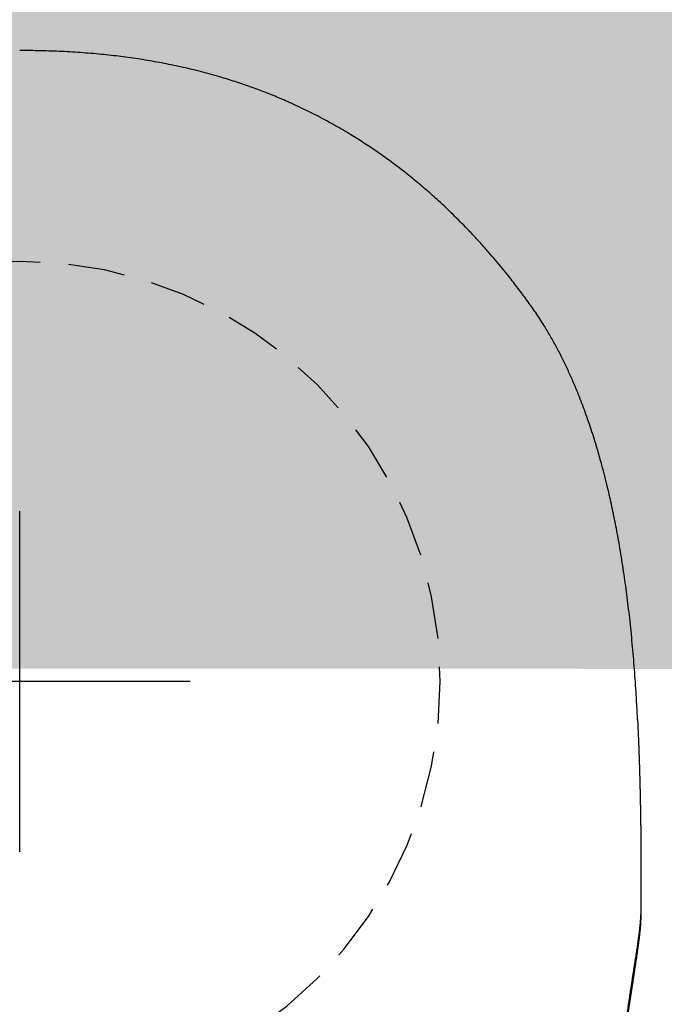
# Model space of a CAD drawing. Header units: millimetres. Extents: x 7483 to 13091, y 8111 to 13871.
# Tile 570 of 656: x 11362.2 to 11365.03, y 9686.99 to 9691.33. Entities that reach past the tile are written whole.
import ezdxf

# ---------------------------------------------------------------- set-up
doc = ezdxf.new("R2010")
doc.units = ezdxf.units.MM
doc.linetypes.add('DGN_STYLE_2', pattern=[30.2, 18.12, -12.08])
doc.linetypes.add('HIDDEN', pattern=[0.375, 0.25, -0.125])
doc.layers.add('daszed - 60x120', color=7, linetype='Continuous', lineweight=5, true_color=0xb7dfb3)
doc.layers.add('Wyposazenie Wew - Urzadzenia Sanitarne', color=6, linetype='Continuous')

# ---------------------------------------------------------------- blocks, each defined once
blk = doc.blocks.new('ORAS_ELECTRA')
blk.add_line((-2.7328, -1.0256), (-2.7328, -1.0252))
for points in [[(0, -0.75), (0, 0.75)], [(-0.75, 0), (0.75, 0)]]:
    blk.add_lwpolyline(points)
at = {"color": 9, "linetype": 'HIDDEN', "true_color": 0xb8b8b8}
blk.add_circle((0, 0), 1.85, dxfattribs=at)
for points, knots in [([(-2.7182, -0.1668), (-2.7172, -0.147), (-2.7152, -0.1063), (-2.7117, -0.0469), (-2.7078, 0.0115), (-2.7036, 0.0679), (-2.699, 0.1243), (-2.6939, 0.1806), (-2.6883, 0.2369), (-2.6824, 0.2915), (-2.6762, 0.3443), (-2.6697, 0.3955), (-2.6627, 0.4466), (-2.6553, 0.4977), (-2.6473, 0.5486), (-2.6392, 0.5968), (-2.6311, 0.6423), (-2.6231, 0.6849), (-2.6146, 0.7275), (-2.6057, 0.77), (-2.5963, 0.8124), (-2.5859, 0.8571), (-2.5743, 0.904), (-2.5628, 0.9477), (-2.5523, 0.9857), (-2.5429, 1.0183), (-2.5325, 1.053), (-2.5209, 1.0898), (-2.5081, 1.1286), (-2.4948, 1.1673), (-2.4808, 1.2057), (-2.4663, 1.244), (-2.4512, 1.2817), (-2.4356, 1.3189), (-2.4213, 1.3513), (-2.4083, 1.3796), (-2.3969, 1.4036), (-2.3851, 1.4276), (-2.3729, 1.4516), (-2.3603, 1.4755), (-2.3474, 1.4993), (-2.334, 1.5228), (-2.3203, 1.5462), (-2.3052, 1.571), (-2.2886, 1.5972), (-2.2703, 1.6248), (-2.2513, 1.652), (-2.2319, 1.6788), (-2.2121, 1.7055), (-2.1921, 1.732), (-2.1719, 1.7583), (-2.1487, 1.7879), (-2.1224, 1.8204), (-2.0928, 1.8559), (-2.0627, 1.891), (-2.032, 1.9257), (-2.0008, 1.9598), (-1.9695, 1.993), (-1.9381, 2.0251), (-1.9068, 2.0562), (-1.875, 2.0868), (-1.8449, 2.1148), (-1.8168, 2.1402), (-1.7907, 2.1632), (-1.7642, 2.1858), (-1.7375, 2.2081), (-1.7104, 2.2301), (-1.6829, 2.2517), (-1.6552, 2.2729), (-1.6274, 2.2936), (-1.5994, 2.3137), (-1.5714, 2.3334), (-1.5432, 2.3526), (-1.5146, 2.3715), (-1.4857, 2.39), (-1.4549, 2.4091), (-1.4219, 2.4289), (-1.3868, 2.4491), (-1.3514, 2.4687), (-1.3156, 2.4877), (-1.2794, 2.5062), (-1.2429, 2.524), (-1.206, 2.5412), (-1.1713, 2.5568), (-1.1388, 2.5707), (-1.1085, 2.5832), (-1.078, 2.5953), (-1.0466, 2.6073), (-1.0143, 2.6191), (-0.981, 2.6307), (-0.9476, 2.6418), (-0.914, 2.6524), (-0.8774, 2.6635), (-0.8377, 2.6747), (-0.7949, 2.6861), (-0.752, 2.6968), (-0.7093, 2.7066), (-0.667, 2.7156), (-0.625, 2.7239), (-0.5829, 2.7315), (-0.5406, 2.7385), (-0.4982, 2.7449), (-0.4556, 2.7507), (-0.413, 2.756), (-0.3692, 2.7607), (-0.3242, 2.765), (-0.2781, 2.7687), (-0.2319, 2.7718), (-0.1856, 2.7743), (-0.1393, 2.7762), (-0.0929, 2.7775), (-0.0464, 2.7784), (-0.0155, 2.7785), (0, 2.7785)], [0, 0, 0, 0, 0.013173, 0.026968, 0.039452, 0.051937, 0.064422, 0.076914, 0.089407, 0.101899, 0.113285, 0.124672, 0.136058, 0.147455, 0.158851, 0.170247, 0.179829, 0.189411, 0.198992, 0.208583, 0.218175, 0.227766, 0.23898, 0.250194, 0.257677, 0.26516, 0.272643, 0.281669, 0.290696, 0.299723, 0.308767, 0.317812, 0.326856, 0.335668, 0.34448, 0.350363, 0.356246, 0.362128, 0.368095, 0.374062, 0.380028, 0.386007, 0.391986, 0.397965, 0.405267, 0.412569, 0.419883, 0.427198, 0.434531, 0.441864, 0.4492, 0.456536, 0.466738, 0.476941, 0.487144, 0.497369, 0.507594, 0.517819, 0.527563, 0.537306, 0.54706, 0.556814, 0.564498, 0.572181, 0.57987, 0.587559, 0.595265, 0.602971, 0.610683, 0.618395, 0.625946, 0.633498, 0.64105, 0.648615, 0.656181, 0.663746, 0.672684, 0.681623, 0.690563, 0.699501, 0.708481, 0.717462, 0.726443, 0.735423, 0.742659, 0.749896, 0.757138, 0.764379, 0.772158, 0.779938, 0.787719, 0.795499, 0.803277, 0.813049, 0.822822, 0.832595, 0.842367, 0.851817, 0.861268, 0.870718, 0.880168, 0.889651, 0.899134, 0.908618, 0.918101, 0.928321, 0.938541, 0.948768, 0.958996, 0.969244, 0.979492, 0.989746, 1, 1, 1, 1]), ([(-2.7182, -0.1668), (-2.7182, -0.1669), (-2.7183, -0.1674), (-2.7183, -0.1684), (-2.7184, -0.1699), (-2.7185, -0.1716), (-2.7185, -0.1734), (-2.7186, -0.1751), (-2.7187, -0.1766), (-2.7188, -0.178), (-2.7188, -0.1794), (-2.7189, -0.1809), (-2.719, -0.1822), (-2.719, -0.1835), (-2.7191, -0.1849), (-2.7192, -0.1864), (-2.7192, -0.1881), (-2.7193, -0.1901), (-2.7194, -0.192), (-2.7195, -0.1939), (-2.7196, -0.1957), (-2.7197, -0.1974), (-2.7197, -0.1989), (-2.7198, -0.2003), (-2.7199, -0.2018), (-2.7199, -0.2033), (-2.72, -0.2052), (-2.7201, -0.2073), (-2.7202, -0.2095), (-2.7203, -0.2117), (-2.7204, -0.2137), (-2.7205, -0.2155), (-2.7205, -0.217), (-2.7206, -0.2184), (-2.7206, -0.2196), (-2.7207, -0.221), (-2.7208, -0.2225), (-2.7208, -0.2242), (-2.7209, -0.2262), (-2.721, -0.2284), (-2.7211, -0.2307), (-2.7212, -0.2329), (-2.7213, -0.2347), (-2.7213, -0.2361), (-2.7214, -0.2373), (-2.7214, -0.2384), (-2.7215, -0.2395), (-2.7215, -0.2406), (-2.7216, -0.2418), (-2.7216, -0.243), (-2.7217, -0.2444), (-2.7218, -0.2459), (-2.7218, -0.2476), (-2.7219, -0.2495), (-2.722, -0.2514), (-2.722, -0.2532), (-2.7221, -0.2548), (-2.7222, -0.2561), (-2.7222, -0.2574), (-2.7223, -0.2587), (-2.7223, -0.26), (-2.7224, -0.2616), (-2.7225, -0.2633), (-2.7225, -0.2653), (-2.7226, -0.2674), (-2.7227, -0.2695), (-2.7228, -0.2714), (-2.7228, -0.2731), (-2.7229, -0.2747), (-2.723, -0.2761), (-2.723, -0.2774), (-2.7231, -0.2788), (-2.7231, -0.2804), (-2.7232, -0.2821), (-2.7233, -0.2841), (-2.7233, -0.2863), (-2.7234, -0.2886), (-2.7235, -0.2908), (-2.7236, -0.2929), (-2.7237, -0.2947), (-2.7237, -0.2962), (-2.7238, -0.2976), (-2.7238, -0.299), (-2.7239, -0.3004), (-2.7239, -0.3018), (-2.724, -0.3035), (-2.724, -0.3053), (-2.7241, -0.3072), (-2.7242, -0.3091), (-2.7242, -0.311), (-2.7243, -0.3127), (-2.7244, -0.3142), (-2.7244, -0.3155), (-2.7245, -0.3167), (-2.7245, -0.3179), (-2.7245, -0.3192), (-2.7246, -0.3205), (-2.7246, -0.3219), (-2.7247, -0.3236), (-2.7248, -0.3256), (-2.7248, -0.3277), (-2.7249, -0.3299), (-2.725, -0.3321), (-2.7251, -0.3341), (-2.7251, -0.3359), (-2.7252, -0.3375), (-2.7252, -0.339), (-2.7253, -0.3405), (-2.7253, -0.3422), (-2.7254, -0.3439), (-2.7254, -0.3459), (-2.7255, -0.3481), (-2.7256, -0.3505), (-2.7257, -0.3529), (-2.7257, -0.355), (-2.7258, -0.3567), (-2.7258, -0.358), (-2.7259, -0.3593), (-2.7259, -0.3605), (-2.726, -0.3617), (-2.726, -0.363), (-2.7261, -0.3645), (-2.7261, -0.3662), (-2.7262, -0.3681), (-2.7262, -0.3702), (-2.7263, -0.3723), (-2.7264, -0.3744), (-2.7264, -0.3763), (-2.7265, -0.3782), (-2.7265, -0.3798), (-2.7266, -0.3812), (-2.7266, -0.3825), (-2.7266, -0.3838), (-2.7267, -0.385), (-2.7267, -0.3864), (-2.7268, -0.3878), (-2.7268, -0.3894), (-2.7269, -0.3912), (-2.7269, -0.3932), (-2.727, -0.3954), (-2.7271, -0.3976), (-2.7271, -0.3998), (-2.7272, -0.4018), (-2.7272, -0.4036), (-2.7273, -0.4055), (-2.7273, -0.4075), (-2.7274, -0.4097), (-2.7275, -0.4119), (-2.7275, -0.414), (-2.7276, -0.416), (-2.7276, -0.418), (-2.7277, -0.42), (-2.7277, -0.4217), (-2.7278, -0.4231), (-2.7278, -0.4243), (-2.7278, -0.4254), (-2.7279, -0.4265), (-2.7279, -0.4277), (-2.7279, -0.4289), (-2.728, -0.4302), (-2.728, -0.4316), (-2.728, -0.4331), (-2.7281, -0.435), (-2.7282, -0.437), (-2.7282, -0.4392), (-2.7283, -0.4414), (-2.7283, -0.4435), (-2.7284, -0.4454), (-2.7284, -0.447), (-2.7284, -0.4484), (-2.7285, -0.4495), (-2.7285, -0.4505), (-2.7285, -0.4514), (-2.7285, -0.4524), (-2.7286, -0.4533), (-2.7286, -0.4543), (-2.7286, -0.4554), (-2.7287, -0.4567), (-2.7287, -0.4584), (-2.7287, -0.4605), (-2.7288, -0.4627), (-2.7289, -0.4651), (-2.7289, -0.4672), (-2.729, -0.4692), (-2.729, -0.4711), (-2.729, -0.4728), (-2.7291, -0.4743), (-2.7291, -0.4758), (-2.7291, -0.4772), (-2.7292, -0.4788), (-2.7292, -0.4805), (-2.7293, -0.4824), (-2.7293, -0.4846), (-2.7294, -0.4869), (-2.7294, -0.4893), (-2.7295, -0.4916), (-2.7295, -0.4938), (-2.7296, -0.4959), (-2.7296, -0.4978), (-2.7297, -0.4996), (-2.7297, -0.5012), (-2.7297, -0.5027), (-2.7298, -0.5043), (-2.7298, -0.5061), (-2.7298, -0.508), (-2.7299, -0.5101), (-2.7299, -0.5122), (-2.73, -0.5144), (-2.73, -0.5167), (-2.7301, -0.5189), (-2.7301, -0.5212), (-2.7302, -0.5233), (-2.7302, -0.5253), (-2.7302, -0.5274), (-2.7303, -0.5294), (-2.7303, -0.5314), (-2.7304, -0.5334), (-2.7304, -0.5357), (-2.7304, -0.5381), (-2.7305, -0.5404), (-2.7305, -0.5427), (-2.7306, -0.5449), (-2.7306, -0.547), (-2.7306, -0.549), (-2.7307, -0.5509), (-2.7307, -0.5529), (-2.7308, -0.5549), (-2.7308, -0.557), (-2.7308, -0.5594), (-2.7309, -0.5622), (-2.7309, -0.565), (-2.731, -0.5677), (-2.731, -0.5702), (-2.7311, -0.5724), (-2.7311, -0.5743), (-2.7311, -0.576), (-2.7312, -0.5776), (-2.7312, -0.5792), (-2.7312, -0.5806), (-2.7312, -0.5818), (-2.7312, -0.583), (-2.7313, -0.5843), (-2.7313, -0.5859), (-2.7313, -0.5877), (-2.7313, -0.5896), (-2.7314, -0.5918), (-2.7314, -0.594), (-2.7315, -0.5963), (-2.7315, -0.5984), (-2.7315, -0.6001), (-2.7315, -0.6017), (-2.7316, -0.6031), (-2.7316, -0.6045), (-2.7316, -0.6059), (-2.7316, -0.6073), (-2.7316, -0.6088), (-2.7317, -0.6106), (-2.7317, -0.6128), (-2.7317, -0.6152), (-2.7318, -0.6178), (-2.7318, -0.6203), (-2.7318, -0.6226), (-2.7319, -0.6245), (-2.7319, -0.6261), (-2.7319, -0.6275), (-2.7319, -0.6287), (-2.7319, -0.63), (-2.732, -0.6315), (-2.732, -0.6332), (-2.732, -0.6349), (-2.732, -0.6367), (-2.732, -0.6386), (-2.7321, -0.6407), (-2.7321, -0.643), (-2.7321, -0.6455), (-2.7322, -0.648), (-2.7322, -0.6505), (-2.7322, -0.653), (-2.7323, -0.6554), (-2.7323, -0.6577), (-2.7323, -0.6597), (-2.7323, -0.6617), (-2.7323, -0.6633), (-2.7324, -0.6647), (-2.7324, -0.666), (-2.7324, -0.6674), (-2.7324, -0.6692), (-2.7324, -0.6712), (-2.7325, -0.6735), (-2.7325, -0.6759), (-2.7325, -0.6783), (-2.7325, -0.6806), (-2.7326, -0.6828), (-2.7326, -0.6846), (-2.7326, -0.6862), (-2.7326, -0.6875), (-2.7326, -0.6888), (-2.7326, -0.69), (-2.7326, -0.6914), (-2.7327, -0.693), (-2.7327, -0.6949), (-2.7327, -0.6969), (-2.7327, -0.6992), (-2.7327, -0.7018), (-2.7328, -0.7045), (-2.7328, -0.7074), (-2.7328, -0.7102), (-2.7328, -0.7129), (-2.7328, -0.7153), (-2.7329, -0.7175), (-2.7329, -0.7195), (-2.7329, -0.7213), (-2.7329, -0.723), (-2.7329, -0.7248), (-2.7329, -0.7266), (-2.7329, -0.7286), (-2.733, -0.7309), (-2.733, -0.7335), (-2.733, -0.7364), (-2.733, -0.7393), (-2.733, -0.7422), (-2.7331, -0.745), (-2.7331, -0.7475), (-2.7331, -0.7497), (-2.7331, -0.7517), (-2.7331, -0.7536), (-2.7331, -0.7554), (-2.7331, -0.7571), (-2.7331, -0.7588), (-2.7332, -0.7604), (-2.7332, -0.7621), (-2.7332, -0.7641), (-2.7332, -0.7662), (-2.7332, -0.7687), (-2.7332, -0.7715), (-2.7332, -0.7745), (-2.7332, -0.7773), (-2.7333, -0.7799), (-2.7333, -0.7822), (-2.7333, -0.7844), (-2.7333, -0.7862), (-2.7333, -0.7879), (-2.7333, -0.7895), (-2.7333, -0.7911), (-2.7333, -0.7927), (-2.7333, -0.7944), (-2.7333, -0.7964), (-2.7333, -0.7986), (-2.7333, -0.8013), (-2.7333, -0.8043), (-2.7334, -0.8076), (-2.7334, -0.8108), (-2.7334, -0.8138), (-2.7334, -0.8164), (-2.7334, -0.8187), (-2.7334, -0.8207), (-2.7334, -0.8226), (-2.7334, -0.8244), (-2.7334, -0.8262), (-2.7334, -0.8281), (-2.7334, -0.8302), (-2.7334, -0.8325), (-2.7334, -0.8351), (-2.7334, -0.8379), (-2.7334, -0.8409), (-2.7334, -0.8439), (-2.7334, -0.8468), (-2.7334, -0.8496), (-2.7334, -0.8521), (-2.7334, -0.8546), (-2.7334, -0.8572), (-2.7334, -0.8598), (-2.7334, -0.8625), (-2.7334, -0.8653), (-2.7334, -0.8684), (-2.7334, -0.8717), (-2.7334, -0.8753), (-2.7334, -0.879), (-2.7334, -0.8825), (-2.7334, -0.8858), (-2.7334, -0.8888), (-2.7334, -0.8916), (-2.7334, -0.8942), (-2.7334, -0.8966), (-2.7334, -0.8988), (-2.7334, -0.901), (-2.7334, -0.9031), (-2.7334, -0.9053), (-2.7334, -0.9078), (-2.7334, -0.9106), (-2.7334, -0.9137), (-2.7334, -0.9169), (-2.7333, -0.9203), (-2.7333, -0.9238), (-2.7333, -0.9268), (-2.7333, -0.9295), (-2.7333, -0.9315), (-2.7333, -0.9334), (-2.7333, -0.935), (-2.7333, -0.9368), (-2.7333, -0.9387), (-2.7333, -0.9407), (-2.7333, -0.9428), (-2.7333, -0.945), (-2.7333, -0.9474), (-2.7332, -0.9501), (-2.7332, -0.9539), (-2.7332, -0.9588), (-2.7332, -0.9645), (-2.7331, -0.9697), (-2.7331, -0.9742), (-2.7331, -0.9779), (-2.7331, -0.9814), (-2.7331, -0.9844), (-2.733, -0.9871), (-2.733, -0.9896), (-2.733, -0.9924), (-2.733, -0.9957), (-2.733, -0.9995), (-2.7329, -1.0038), (-2.7329, -1.0082), (-2.7329, -1.0122), (-2.7328, -1.0159), (-2.7328, -1.0193), (-2.7328, -1.0224), (-2.7328, -1.0243), (-2.7328, -1.0252)], [0, 0, 0, 0, 0.000152, 0.001738, 0.003576, 0.005666, 0.007918, 0.00995, 0.011718, 0.013224, 0.015073, 0.016792, 0.018381, 0.019883, 0.021398, 0.023208, 0.025315, 0.027713, 0.030083, 0.032236, 0.034497, 0.036532, 0.038367, 0.040001, 0.041569, 0.043442, 0.045661, 0.048226, 0.05092, 0.053547, 0.056073, 0.058129, 0.059941, 0.061508, 0.062923, 0.064514, 0.066308, 0.068307, 0.070736, 0.073389, 0.076249, 0.078895, 0.081142, 0.082711, 0.084022, 0.085305, 0.086622, 0.087973, 0.089358, 0.090788, 0.092416, 0.094242, 0.096266, 0.098439, 0.100952, 0.103103, 0.104892, 0.106433, 0.107972, 0.109489, 0.111017, 0.112811, 0.115009, 0.117311, 0.119904, 0.122388, 0.124644, 0.126679, 0.128538, 0.130228, 0.13175, 0.133343, 0.135164, 0.137275, 0.139677, 0.1423, 0.144999, 0.147776, 0.150272, 0.152407, 0.154212, 0.155774, 0.157369, 0.159006, 0.160692, 0.162616, 0.164861, 0.167089, 0.169508, 0.171747, 0.17374, 0.175484, 0.176999, 0.178446, 0.179868, 0.181329, 0.182788, 0.184495, 0.186511, 0.188837, 0.191423, 0.194109, 0.196725, 0.199178, 0.201343, 0.20322, 0.204818, 0.206658, 0.20859, 0.210615, 0.212878, 0.215501, 0.218487, 0.221519, 0.224132, 0.225888, 0.227404, 0.228872, 0.230338, 0.231826, 0.233338, 0.235075, 0.23708, 0.239351, 0.241808, 0.244292, 0.246771, 0.249173, 0.25136, 0.253272, 0.25491, 0.256375, 0.257859, 0.259367, 0.2609, 0.262551, 0.264461, 0.266631, 0.269061, 0.271515, 0.274401, 0.276915, 0.279135, 0.281384, 0.283507, 0.285739, 0.288394, 0.291471, 0.293613, 0.295927, 0.298407, 0.300749, 0.302771, 0.304473, 0.305854, 0.306991, 0.308408, 0.309834, 0.311271, 0.312717, 0.314335, 0.316156, 0.318315, 0.320809, 0.323423, 0.325999, 0.328474, 0.330699, 0.332623, 0.334245, 0.335452, 0.336602, 0.337749, 0.338892, 0.340032, 0.341168, 0.342344, 0.343812, 0.345852, 0.34831, 0.351141, 0.353866, 0.35647, 0.358824, 0.360953, 0.362985, 0.36476, 0.36644, 0.368164, 0.369931, 0.371892, 0.374145, 0.37672, 0.379603, 0.382414, 0.384977, 0.387677, 0.390132, 0.392429, 0.394572, 0.396302, 0.398103, 0.399976, 0.401971, 0.404214, 0.406663, 0.409347, 0.411955, 0.414337, 0.417242, 0.419852, 0.422308, 0.424631, 0.427032, 0.429568, 0.431702, 0.434105, 0.436783, 0.439698, 0.442463, 0.444979, 0.447674, 0.450156, 0.452488, 0.454694, 0.456947, 0.459238, 0.461684, 0.464524, 0.467778, 0.471245, 0.474425, 0.477309, 0.479887, 0.482153, 0.484091, 0.485962, 0.487835, 0.489709, 0.490801, 0.492111, 0.493684, 0.495522, 0.497624, 0.499948, 0.502219, 0.505177, 0.507911, 0.510295, 0.512314, 0.514088, 0.515695, 0.517301, 0.518908, 0.520514, 0.522268, 0.52435, 0.526855, 0.529767, 0.532845, 0.536016, 0.53857, 0.540789, 0.542671, 0.544217, 0.545506, 0.54678, 0.548781, 0.550785, 0.552842, 0.554821, 0.55703, 0.559468, 0.562132, 0.565022, 0.568099, 0.57101, 0.573675, 0.576681, 0.579354, 0.581706, 0.583881, 0.586064, 0.587479, 0.588898, 0.590496, 0.592482, 0.594855, 0.597562, 0.600409, 0.603231, 0.606004, 0.608531, 0.610685, 0.612468, 0.613931, 0.615355, 0.616779, 0.618203, 0.620197, 0.622313, 0.624701, 0.627364, 0.630321, 0.633519, 0.63696, 0.640262, 0.64334, 0.646223, 0.648774, 0.650988, 0.653006, 0.655025, 0.657009, 0.659013, 0.66131, 0.663994, 0.667097, 0.670392, 0.673855, 0.677326, 0.680484, 0.683321, 0.685883, 0.688201, 0.690295, 0.692341, 0.694388, 0.696436, 0.698119, 0.700073, 0.702308, 0.704817, 0.707451, 0.710901, 0.714438, 0.717759, 0.72074, 0.723401, 0.725836, 0.728058, 0.72988, 0.731699, 0.733519, 0.73534, 0.73725, 0.739483, 0.742053, 0.74491, 0.748646, 0.752514, 0.75627, 0.759686, 0.762766, 0.765285, 0.767546, 0.76965, 0.771754, 0.773859, 0.775944, 0.778284, 0.780953, 0.783932, 0.787179, 0.790621, 0.794136, 0.797494, 0.800688, 0.803605, 0.80617, 0.80928, 0.812308, 0.815316, 0.818495, 0.822006, 0.825794, 0.829925, 0.834183, 0.83844, 0.842028, 0.845441, 0.848651, 0.85162, 0.854326, 0.856865, 0.859258, 0.861652, 0.864136, 0.866968, 0.870163, 0.873647, 0.877387, 0.881303, 0.885215, 0.889085, 0.891812, 0.89417, 0.896169, 0.898033, 0.899843, 0.902176, 0.904456, 0.906824, 0.909292, 0.911918, 0.914947, 0.91839, 0.924927, 0.931475, 0.938007, 0.942595, 0.946774, 0.950576, 0.954148, 0.956956, 0.95978, 0.96287, 0.966308, 0.970981, 0.975853, 0.980762, 0.98567, 0.989526, 0.993381, 0.996961, 1, 1, 1, 1]), ([(-2.3674, -4.175), (-2.3684, -4.1615), (-2.3703, -4.1346), (-2.3734, -4.0945), (-2.3764, -4.0546), (-2.3795, -4.0149), (-2.3826, -3.9755), (-2.3857, -3.9364), (-2.3889, -3.8974), (-2.3921, -3.8588), (-2.3953, -3.8204), (-2.3985, -3.7822), (-2.4018, -3.7443), (-2.4051, -3.7067), (-2.4084, -3.6694), (-2.4118, -3.6324), (-2.4152, -3.5952), (-2.4186, -3.5579), (-2.4221, -3.5205), (-2.4257, -3.4835), (-2.4292, -3.4467), (-2.4328, -3.4095), (-2.4365, -3.3718), (-2.4404, -3.3337), (-2.4442, -3.2959), (-2.448, -3.2586), (-2.4519, -3.2216), (-2.4557, -3.185), (-2.4596, -3.1488), (-2.4634, -3.1129), (-2.4672, -3.0775), (-2.4711, -3.0423), (-2.4749, -3.0074), (-2.4788, -2.9727), (-2.4827, -2.9385), (-2.4865, -2.9047), (-2.4903, -2.8713), (-2.4941, -2.8384), (-2.4979, -2.8059), (-2.5017, -2.7739), (-2.5054, -2.7422), (-2.5091, -2.7109), (-2.5129, -2.6799), (-2.5166, -2.6492), (-2.5202, -2.619), (-2.5239, -2.5891), (-2.5276, -2.5583), (-2.5315, -2.5267), (-2.5356, -2.4942), (-2.5396, -2.4623), (-2.5435, -2.4309), (-2.5474, -2.4001), (-2.5512, -2.3698), (-2.555, -2.3401), (-2.5587, -2.3108), (-2.5624, -2.282), (-2.5661, -2.2536), (-2.5696, -2.2257), (-2.5732, -2.1981), (-2.5768, -2.1708), (-2.5803, -2.1438), (-2.5837, -2.1172), (-2.5871, -2.0912), (-2.5905, -2.0657), (-2.5938, -2.0407), (-2.597, -2.0162), (-2.6002, -1.9921), (-2.6033, -1.9685), (-2.6067, -1.9434), (-2.6102, -1.9168), (-2.6139, -1.889), (-2.6175, -1.8619), (-2.6209, -1.8365), (-2.6241, -1.8127), (-2.6271, -1.7904), (-2.6301, -1.7687), (-2.633, -1.7473), (-2.6358, -1.7265), (-2.6389, -1.7044), (-2.6421, -1.6812), (-2.6454, -1.657), (-2.6487, -1.6334), (-2.6518, -1.6106), (-2.6549, -1.5884), (-2.658, -1.5668), (-2.6609, -1.5458), (-2.6638, -1.5254), (-2.6667, -1.5056), (-2.6693, -1.4873), (-2.6718, -1.4702), (-2.6741, -1.4544), (-2.6764, -1.439), (-2.6786, -1.424), (-2.6808, -1.4094), (-2.6829, -1.3951), (-2.685, -1.3813), (-2.687, -1.3678), (-2.6893, -1.3524), (-2.6919, -1.3355), (-2.6947, -1.3171), (-2.6974, -1.2995), (-2.7, -1.2826), (-2.7025, -1.2663), (-2.705, -1.2507), (-2.7073, -1.2358), (-2.7095, -1.2214), (-2.7116, -1.2076), (-2.7136, -1.1944), (-2.7155, -1.1818), (-2.7174, -1.1696), (-2.7191, -1.158), (-2.7207, -1.1467), (-2.7223, -1.1358), (-2.7237, -1.1252), (-2.7251, -1.1151), (-2.7263, -1.1055), (-2.7274, -1.0962), (-2.7285, -1.0873), (-2.7294, -1.0788), (-2.7302, -1.0705), (-2.731, -1.0623), (-2.7316, -1.0542), (-2.7322, -1.0452), (-2.7326, -1.0356), (-2.7327, -1.0289), (-2.7328, -1.0256)], [0, 0, 0, 0, 0.005042, 0.010085, 0.015128, 0.020171, 0.025213, 0.030256, 0.035299, 0.040342, 0.045385, 0.050427, 0.055469, 0.060512, 0.065555, 0.070598, 0.075641, 0.080861, 0.086082, 0.091303, 0.096524, 0.101745, 0.107324, 0.112903, 0.118483, 0.124063, 0.129642, 0.135243, 0.140845, 0.146447, 0.152049, 0.15765, 0.163343, 0.169037, 0.174731, 0.180424, 0.186117, 0.19181, 0.197503, 0.203197, 0.20889, 0.214583, 0.220354, 0.226126, 0.231897, 0.237669, 0.24344, 0.250034, 0.256627, 0.263221, 0.269814, 0.276407, 0.283, 0.289593, 0.296186, 0.302832, 0.309478, 0.316124, 0.322769, 0.32959, 0.336411, 0.343232, 0.350054, 0.356874, 0.363694, 0.370515, 0.377336, 0.384156, 0.390977, 0.399572, 0.408167, 0.416763, 0.425358, 0.432951, 0.440545, 0.448138, 0.455736, 0.463333, 0.470931, 0.480459, 0.489988, 0.499517, 0.509046, 0.518575, 0.528119, 0.537663, 0.547208, 0.556752, 0.566296, 0.57459, 0.582884, 0.591178, 0.599474, 0.60777, 0.616066, 0.624348, 0.63263, 0.640912, 0.653338, 0.665764, 0.678196, 0.690629, 0.703064, 0.715499, 0.727922, 0.740344, 0.752769, 0.765193, 0.777621, 0.79005, 0.802479, 0.814908, 0.827734, 0.84056, 0.853387, 0.866213, 0.879042, 0.891871, 0.904701, 0.917531, 0.931434, 0.945337, 0.95924, 0.980096, 1, 1, 1, 1]), ([(-2.7328, -1.0258), (-2.7328, -1.0261), (-2.7328, -1.0297), (-2.7326, -1.0368), (-2.7322, -1.0473), (-2.7317, -1.0582), (-2.731, -1.0693), (-2.7302, -1.0799), (-2.7293, -1.0899), (-2.7284, -1.0992), (-2.7274, -1.1084), (-2.7264, -1.1174), (-2.7254, -1.1265), (-2.7243, -1.1354), (-2.7231, -1.1445), (-2.722, -1.1532), (-2.7208, -1.1619), (-2.7197, -1.1704), (-2.7185, -1.1788), (-2.7173, -1.1872), (-2.7161, -1.1955), (-2.7149, -1.2038), (-2.7137, -1.2122), (-2.7124, -1.2205), (-2.7112, -1.2289), (-2.7099, -1.2372), (-2.7087, -1.2456), (-2.7074, -1.2541), (-2.7061, -1.2626), (-2.7048, -1.2711), (-2.7035, -1.2797), (-2.7022, -1.2883), (-2.7009, -1.297), (-2.6995, -1.3058), (-2.6982, -1.3147), (-2.6968, -1.3236), (-2.6955, -1.3327), (-2.6941, -1.3418), (-2.6927, -1.351), (-2.6913, -1.3602), (-2.6899, -1.3695), (-2.6885, -1.3789), (-2.687, -1.3884), (-2.6856, -1.3979), (-2.6842, -1.4075), (-2.6827, -1.4173), (-2.6813, -1.4271), (-2.6798, -1.4369), (-2.6783, -1.4469), (-2.6768, -1.457), (-2.6754, -1.4672), (-2.6739, -1.4774), (-2.6723, -1.4878), (-2.6708, -1.4983), (-2.6693, -1.5088), (-2.6678, -1.5193), (-2.6663, -1.5299), (-2.6648, -1.5405), (-2.6632, -1.5513), (-2.6617, -1.5621), (-2.6601, -1.5731), (-2.6586, -1.5841), (-2.657, -1.5952), (-2.6555, -1.6064), (-2.6539, -1.6177), (-2.6523, -1.6291), (-2.6507, -1.6406), (-2.6491, -1.6522), (-2.6475, -1.6639), (-2.6458, -1.6756), (-2.6442, -1.6875), (-2.6425, -1.6995), (-2.6409, -1.7116), (-2.6392, -1.7238), (-2.6375, -1.7361), (-2.6359, -1.7484), (-2.6342, -1.7608), (-2.6325, -1.7734), (-2.6308, -1.7859), (-2.6291, -1.7986), (-2.6273, -1.8114), (-2.6256, -1.8243), (-2.6239, -1.8372), (-2.6221, -1.8503), (-2.6203, -1.8634), (-2.6186, -1.8765), (-2.6168, -1.8898), (-2.615, -1.9031), (-2.6132, -1.9165), (-2.6115, -1.93), (-2.6097, -1.9436), (-2.6078, -1.9572), (-2.606, -1.971), (-2.6042, -1.9848), (-2.6024, -1.9987), (-2.6005, -2.0127), (-2.5987, -2.0267), (-2.5968, -2.0408), (-2.5949, -2.055), (-2.593, -2.0695), (-2.5911, -2.084), (-2.5892, -2.0986), (-2.5873, -2.1133), (-2.5854, -2.128), (-2.5835, -2.1427), (-2.5815, -2.1576), (-2.5796, -2.1725), (-2.5777, -2.1875), (-2.5757, -2.2025), (-2.5738, -2.2176), (-2.5718, -2.2328), (-2.5698, -2.2481), (-2.5679, -2.2635), (-2.5659, -2.2789), (-2.5639, -2.2944), (-2.5619, -2.31), (-2.5599, -2.3256), (-2.5579, -2.3414), (-2.5559, -2.3572), (-2.5539, -2.3731), (-2.5519, -2.3891), (-2.5498, -2.4052), (-2.5478, -2.4214), (-2.5458, -2.4377), (-2.5437, -2.4541), (-2.5416, -2.4706), (-2.5396, -2.487), (-2.5375, -2.5036), (-2.5355, -2.5202), (-2.5334, -2.5369), (-2.5313, -2.5537), (-2.5293, -2.5705), (-2.5272, -2.5874), (-2.5251, -2.6044), (-2.5231, -2.6214), (-2.521, -2.6386), (-2.5189, -2.6558), (-2.5168, -2.6731), (-2.5147, -2.6905), (-2.5127, -2.7079), (-2.5106, -2.7254), (-2.5085, -2.743), (-2.5064, -2.7607), (-2.5043, -2.7784), (-2.5022, -2.7963), (-2.5001, -2.8142), (-2.498, -2.8322), (-2.4959, -2.8502), (-2.4938, -2.8684), (-2.4917, -2.8866), (-2.4896, -2.9049), (-2.4876, -2.9233), (-2.4855, -2.9417), (-2.4834, -2.9603), (-2.4813, -2.9789), (-2.4792, -2.9976), (-2.4771, -3.0164), (-2.475, -3.0352), (-2.4729, -3.0542), (-2.4709, -3.0733), (-2.4688, -3.0924), (-2.4667, -3.1116), (-2.4646, -3.1309), (-2.4625, -3.1502), (-2.4605, -3.1697), (-2.4584, -3.1892), (-2.4564, -3.2088), (-2.4543, -3.2285), (-2.4522, -3.2482), (-2.4502, -3.2681), (-2.4482, -3.288), (-2.4461, -3.308), (-2.4441, -3.3281), (-2.442, -3.3483), (-2.44, -3.3686), (-2.438, -3.3889), (-2.436, -3.4094), (-2.434, -3.4299), (-2.432, -3.4505), (-2.43, -3.4713), (-2.428, -3.4921), (-2.426, -3.513), (-2.424, -3.534), (-2.422, -3.555), (-2.4201, -3.5762), (-2.4181, -3.5975), (-2.4161, -3.6189), (-2.4142, -3.6403), (-2.4122, -3.6619), (-2.4103, -3.6835), (-2.4084, -3.7052), (-2.4065, -3.727), (-2.4045, -3.7489), (-2.4026, -3.771), (-2.4007, -3.7931), (-2.3988, -3.8154), (-2.3969, -3.8377), (-2.3951, -3.8601), (-2.3932, -3.8826), (-2.3914, -3.9051), (-2.3895, -3.9277), (-2.3877, -3.9505), (-2.3858, -3.9734), (-2.384, -3.9965), (-2.3822, -4.0197), (-2.3804, -4.043), (-2.3786, -4.0664), (-2.3768, -4.0893), (-2.3752, -4.1111), (-2.3736, -4.1326), (-2.3721, -4.1524), (-2.3707, -4.171), (-2.3699, -4.1828), (-2.3694, -4.1888), (-2.3694, -4.1893)], [0, 0, 0, 0, 0.000897, 0.014392, 0.028259, 0.042658, 0.057335, 0.071796, 0.084135, 0.095797, 0.106851, 0.118564, 0.128903, 0.139852, 0.150279, 0.16025, 0.169835, 0.179089, 0.188056, 0.196771, 0.205262, 0.213555, 0.22166, 0.22964, 0.237452, 0.24511, 0.252628, 0.260016, 0.267284, 0.274441, 0.281494, 0.28845, 0.295315, 0.302095, 0.308794, 0.315416, 0.32203, 0.328524, 0.334936, 0.341269, 0.347528, 0.353717, 0.35984, 0.365899, 0.371898, 0.377839, 0.383725, 0.389558, 0.39534, 0.401075, 0.406762, 0.412405, 0.418004, 0.423618, 0.429062, 0.434454, 0.439796, 0.445092, 0.450342, 0.455549, 0.460714, 0.465839, 0.470925, 0.475973, 0.480986, 0.485964, 0.490908, 0.49582, 0.500701, 0.505551, 0.510372, 0.515165, 0.519931, 0.524654, 0.529349, 0.534008, 0.538633, 0.543224, 0.547784, 0.552312, 0.556812, 0.561283, 0.565726, 0.570144, 0.574534, 0.578879, 0.58319, 0.587475, 0.591733, 0.595965, 0.60017, 0.60435, 0.608503, 0.612631, 0.616733, 0.620811, 0.624863, 0.628816, 0.632873, 0.6369, 0.640897, 0.644865, 0.648806, 0.652719, 0.656607, 0.660469, 0.664307, 0.668122, 0.671913, 0.675683, 0.679431, 0.683158, 0.686865, 0.690552, 0.694221, 0.697871, 0.701504, 0.70512, 0.708719, 0.712302, 0.715869, 0.719422, 0.72296, 0.726484, 0.730023, 0.733512, 0.736982, 0.740435, 0.743872, 0.747294, 0.7507, 0.754091, 0.75746, 0.760819, 0.764168, 0.767504, 0.770826, 0.774132, 0.777422, 0.780694, 0.783961, 0.787221, 0.790468, 0.793703, 0.796926, 0.800138, 0.803338, 0.806527, 0.809706, 0.812875, 0.816033, 0.819181, 0.82232, 0.82545, 0.828571, 0.831684, 0.83479, 0.837892, 0.840985, 0.84407, 0.847147, 0.850216, 0.853277, 0.856332, 0.859379, 0.862419, 0.865453, 0.868481, 0.871504, 0.87452, 0.877531, 0.880538, 0.883539, 0.886536, 0.889529, 0.892518, 0.895503, 0.898484, 0.901463, 0.904439, 0.907412, 0.910382, 0.913351, 0.916318, 0.919283, 0.922247, 0.92521, 0.928172, 0.931133, 0.934095, 0.937043, 0.939995, 0.942952, 0.945913, 0.948876, 0.95184, 0.954801, 0.957758, 0.960716, 0.963662, 0.966616, 0.969577, 0.972545, 0.975521, 0.978504, 0.981496, 0.984497, 0.98746, 0.990212, 0.992827, 0.995596, 0.997715, 0.99984, 1, 1, 1, 1])]:
    blk.add_open_spline(points, degree=3, knots=knots)
blk = doc.blocks.new('*U676')
blk.add_blockref('ORAS_ELECTRA', (0, -6))

msp = doc.modelspace()

# ---------------------------------------------------------------- linework, layer by layer
at = {"layer": 'daszed - 60x120', "linetype": 'DGN_STYLE_2'}
for points, const_width in [([(11320.1971, 9586.4734), (11320.1971, 9691.4734), (11799.2518, 9691.4113), (11799.1975, 9482.4116), (11699.4069, 9480.8414)], 6), ([(11319.1975, 9586.4116), (11319.1975, 9692.4116), (11799.2636, 9692.4995)], 3)]:
    msp.add_lwpolyline(points, dxfattribs=dict(at, const_width=const_width))

# ---------------------------------------------------------------- block references
at = {"layer": 'Wyposazenie Wew - Urzadzenia Sanitarne', "xscale": -1}
msp.add_blockref('*U676', (11362.1975, 9694.4116), dxfattribs=at)

doc.saveas('drawing.dxf')
